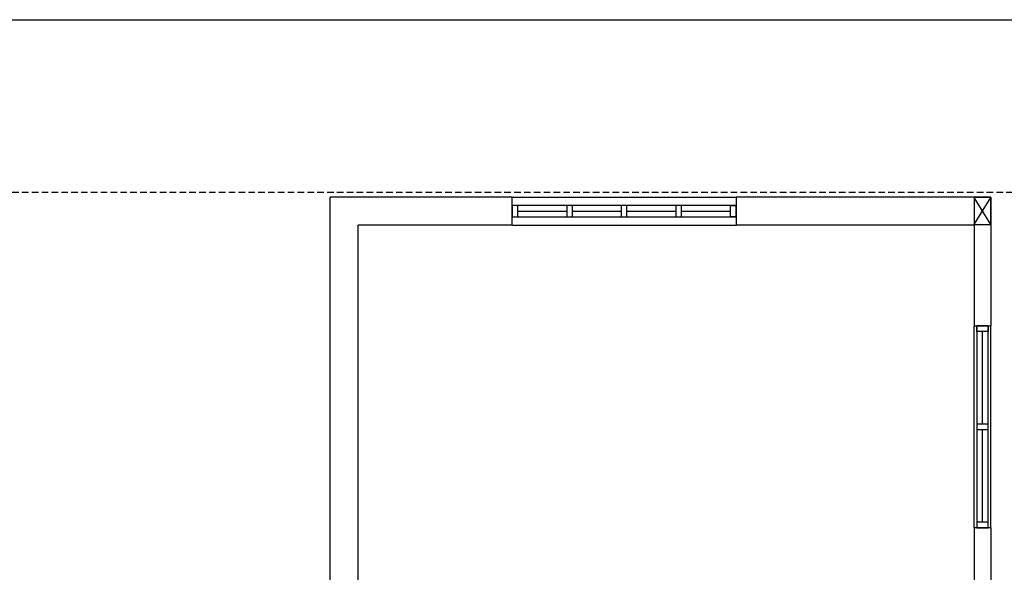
# Model space of a CAD drawing. Header units: millimetres. Extents: x -559 to 10735, y -2326 to 222.
# Tile 473 of 656: x 3737 to 3785, y -1872 to -1845. Entities that reach past the tile are written whole.
import ezdxf

# ---------------------------------------------------------------- set-up
doc = ezdxf.new("R2010")
doc.units = ezdxf.units.MM
doc.header["$LTSCALE"] = 4
doc.linetypes.add('ACANSTGL', pattern=[0.11811, 0.07874, -0.03937])
for name, color, linetype in [('Alimentaçao dos Q.E. e Cargas', 2, 'Continuous'), ('Extremos da Area Total', 253, 'Continuous'), ('Planta Baixa', 251, 'Continuous')]:
    doc.layers.add(name, color=color, linetype=linetype)

# ---------------------------------------------------------------- blocks, each defined once
blk = doc.blocks.new('AUW01D3S-flat-9-flat-1')
at = {"color": 9}
for p, q in [((-0.075, 0), (-0.075, 1.8)), ((0.075, 0), (0.075, 1.8))]:
    blk.add_line(p, q, dxfattribs=at)
blk = doc.blocks.new('AUD18D1S-flat-19-flat-1')
at = {"color": 9}
for p, q in [((-0.075, 1.8), (0.075, 1.8)), ((0.075, 0), (-0.075, 0))]:
    blk.add_line(p, q, dxfattribs=at)
blk = doc.blocks.new('AUD19D1S-flat-19-flat-1')
at = {"color": 9}
for p, q in [((0, 1.8), (0, 1.8)), ((0, 0), (0, 0))]:
    blk.add_line(p, q, dxfattribs=at)
blk = doc.blocks.new('AUD37D1S-flat-53-flat-1')
at = {"color": 9}
for p, q in [((-0.05, 0.05), (-0.05, 0)), ((0.05, 0.05), (-0.05, 0.05)), ((-0.05, 0), (0.05, 0)), ((0.05, 0), (0.05, 0.05))]:
    blk.add_line(p, q, dxfattribs=at)
at = {"color": 9, "oblique": 36.8699, "width": 1.25, "flags": 3}
for p in [(-0.05, 0.05), (0, 0.05), (0.05, 0.05)]:
    blk.add_attdef('JAMBPT', p, '', height=0.00632, rotation=153.43495, dxfattribs=at)
at = {"color": 9, "width": 0.5, "flags": 3}
for p in [(-0.05, 0.05), (0, 0.05)]:
    blk.add_attdef('JAMBPT', p, '', height=0.01, rotation=90, dxfattribs=at)
blk = doc.blocks.new('AUD37D1S-flat-52-flat-1')
at = {"color": 9}
for p, q in [((-0.05, 0), (0.05, 0)), ((-0.05, -0.05), (-0.05, 0)), ((0.05, 0), (0.05, -0.05)), ((0.05, -0.05), (-0.05, -0.05))]:
    blk.add_line(p, q, dxfattribs=at)
at = {"color": 9, "text_generation_flag": 4, "flags": 3}
for p, height, rotation, width in [((-0.05, -0.05), 0.00632, 206.56505, 1.25), ((-0.05, -0.05), 0.01, 270, 0.5), ((0, -0.05), 0.00632, 206.56505, 1.25), ((0, -0.05), 0.01, 270, 0.5), ((0.05, -0.05), 0.00632, 206.56505, 1.25)]:
    blk.add_attdef('JAMBPT', p, '', height=height, rotation=rotation, dxfattribs=dict(at, width=width))
blk = doc.blocks.new('AUD40D1S-flat-18-flat-1')
at = {"color": 9}
for p, q in [((-0.05, 0.9), (-0.05, -0.9)), ((0.05, 0.9), (-0.05, 0.9)), ((0.05, -0.9), (0.05, 0.9)), ((-0.05, -0.9), (0.05, -0.9))]:
    blk.add_line(p, q, dxfattribs=at)
blk = doc.blocks.new('AUD40D1S-flat-17-flat-1')
at = {"color": 9}
for p, q in [((-0.05, 0.9), (-0.05, -0.9)), ((0.05, 0.9), (-0.05, 0.9)), ((0.05, -0.9), (0.05, 0.9)), ((-0.05, -0.9), (0.05, -0.9))]:
    blk.add_line(p, q, dxfattribs=at)
blk = doc.blocks.new('AUD37D1S-flat-51-flat-1')
at = {"color": 9}
for p, q in [((-0.05, 0.05), (-0.05, 0)), ((0.05, 0.05), (-0.05, 0.05)), ((-0.05, 0), (0.05, 0)), ((0.05, 0), (0.05, 0.05))]:
    blk.add_line(p, q, dxfattribs=at)
at = {"color": 9, "oblique": 36.8699, "width": 1.25, "flags": 3}
for p in [(-0.05, 0.05), (0, 0.05), (0.05, 0.05)]:
    blk.add_attdef('JAMBPT', p, '', height=0.00632, rotation=153.43495, dxfattribs=at)
at = {"color": 9, "width": 0.5, "flags": 3}
for p in [(-0.05, 0.05), (0, 0.05)]:
    blk.add_attdef('JAMBPT', p, '', height=0.01, rotation=90, dxfattribs=at)
blk = doc.blocks.new('AUW01D1S-flat-22-flat-1')
at = {"color": 9}
blk.add_line((0, -0.4125), (0, 0.4125), dxfattribs=at)
blk = doc.blocks.new('AUW01D1S-flat-21-flat-1')
at = {"color": 9}
blk.add_line((0, -0.4125), (0, 0.4125), dxfattribs=at)
blk = doc.blocks.new('AUW01D3S-flat-4-flat-1')
at = {"color": 9}
for p, q in [((0, 0.125), (2, 0.125)), ((0, -0.125), (2, -0.125))]:
    blk.add_line(p, q, dxfattribs=at)
blk = doc.blocks.new('AUD18D1S-flat-14-flat-1')
at = {"color": 9}
for p, q in [((0, -0.125), (0, 0.125)), ((2, 0.125), (2, -0.125))]:
    blk.add_line(p, q, dxfattribs=at)
blk = doc.blocks.new('AUD19D1S-flat-14-flat-1')
at = {"color": 9}
for p, q in [((0, 0), (0, 0)), ((2, 0), (2, 0))]:
    blk.add_line(p, q, dxfattribs=at)
blk = doc.blocks.new('AUD37D1S-flat-38-flat-1')
at = {"color": 9}
for p, q in [((0, 0.05), (0, -0.05)), ((0.05, 0.05), (0, 0.05)), ((0.05, -0.05), (0.05, 0.05)), ((0, -0.05), (0.05, -0.05))]:
    blk.add_line(p, q, dxfattribs=at)
at = {"color": 9, "oblique": 36.8699, "width": 1.25, "flags": 3}
for p in [(0.05, 0.05), (0.05, 0), (0.05, -0.05)]:
    blk.add_attdef('JAMBPT', p, '', height=0.00632, rotation=63.43495, dxfattribs=at)
at = {"color": 9, "width": 0.5, "flags": 3}
for p in [(0.05, 0.05), (0.05, 0)]:
    blk.add_attdef('JAMBPT', p, '', height=0.01, dxfattribs=at)
blk = doc.blocks.new('AUD37D1S-flat-37-flat-1')
at = {"color": 9}
for p, q in [((-0.05, 0.05), (0, 0.05)), ((-0.05, -0.05), (-0.05, 0.05)), ((0, 0.05), (0, -0.05)), ((0, -0.05), (-0.05, -0.05))]:
    blk.add_line(p, q, dxfattribs=at)
at = {"color": 9, "text_generation_flag": 4, "flags": 3}
for p, height, rotation, width in [((-0.05, 0.05), 0.00632, 116.56505, 1.25), ((-0.05, 0.05), 0.01, 180, 0.5), ((-0.05, 0), 0.01, 180, 0.5), ((-0.05, 0), 0.00632, 116.56505, 1.25), ((-0.05, -0.05), 0.00632, 116.56505, 1.25)]:
    blk.add_attdef('JAMBPT', p, '', height=height, rotation=rotation, dxfattribs=dict(at, width=width))
blk = doc.blocks.new('AUD40D1S-flat-8-flat-1')
at = {"color": 9}
for p, q in [((-1, 0.05), (-1, -0.05)), ((1, 0.05), (-1, 0.05)), ((1, -0.05), (1, 0.05)), ((-1, -0.05), (1, -0.05))]:
    blk.add_line(p, q, dxfattribs=at)
blk = doc.blocks.new('AUD40D1S-flat-7-flat-1')
at = {"color": 9}
for p, q in [((-1, 0.05), (-1, -0.05)), ((1, 0.05), (-1, 0.05)), ((1, -0.05), (1, 0.05)), ((-1, -0.05), (1, -0.05))]:
    blk.add_line(p, q, dxfattribs=at)
blk = doc.blocks.new('AUD37D1S-flat-36-flat-1')
at = {"color": 9}
for p, q in [((0, 0.05), (0, -0.05)), ((0.05, 0.05), (0, 0.05)), ((0.05, -0.05), (0.05, 0.05)), ((0, -0.05), (0.05, -0.05))]:
    blk.add_line(p, q, dxfattribs=at)
at = {"color": 9, "oblique": 36.8699, "width": 1.25, "flags": 3}
for p in [(0.05, 0.05), (0.05, 0), (0.05, -0.05)]:
    blk.add_attdef('JAMBPT', p, '', height=0.00632, rotation=63.43495, dxfattribs=at)
at = {"color": 9, "width": 0.5, "flags": 3}
for p in [(0.05, 0.05), (0.05, 0)]:
    blk.add_attdef('JAMBPT', p, '', height=0.01, dxfattribs=at)
blk = doc.blocks.new('AUD37D1S-flat-35-flat-1')
at = {"color": 9}
for p, q in [((0, 0.05), (0, -0.05)), ((0.05, 0.05), (0, 0.05)), ((0.05, -0.05), (0.05, 0.05)), ((0, -0.05), (0.05, -0.05))]:
    blk.add_line(p, q, dxfattribs=at)
at = {"color": 9, "oblique": 36.8699, "width": 1.25, "flags": 3}
for p in [(0.05, 0.05), (0.05, 0), (0.05, -0.05)]:
    blk.add_attdef('JAMBPT', p, '', height=0.00632, rotation=63.43495, dxfattribs=at)
at = {"color": 9, "width": 0.5, "flags": 3}
for p in [(0.05, 0.05), (0.05, 0)]:
    blk.add_attdef('JAMBPT', p, '', height=0.01, dxfattribs=at)
blk = doc.blocks.new('AUD37D1S-flat-34-flat-1')
at = {"color": 9}
for p, q in [((0, 0.05), (0, -0.05)), ((0.05, 0.05), (0, 0.05)), ((0.05, -0.05), (0.05, 0.05)), ((0, -0.05), (0.05, -0.05))]:
    blk.add_line(p, q, dxfattribs=at)
at = {"color": 9, "oblique": 36.8699, "width": 1.25, "flags": 3}
for p in [(0.05, 0.05), (0.05, 0), (0.05, -0.05)]:
    blk.add_attdef('JAMBPT', p, '', height=0.00632, rotation=63.43495, dxfattribs=at)
at = {"color": 9, "width": 0.5, "flags": 3}
for p in [(0.05, 0.05), (0.05, 0)]:
    blk.add_attdef('JAMBPT', p, '', height=0.01, dxfattribs=at)
blk = doc.blocks.new('AUW01D1S-flat-12-flat-1')
at = {"color": 9}
blk.add_line((-0.21875, 0), (0.21875, 0), dxfattribs=at)
blk = doc.blocks.new('AUW01D1S-flat-11-flat-1')
at = {"color": 9}
blk.add_line((-0.21875, 0), (0.21875, 0), dxfattribs=at)
blk = doc.blocks.new('AUW01D1S-flat-10-flat-1')
at = {"color": 9}
blk.add_line((-0.21875, 0), (0.21875, 0), dxfattribs=at)
blk = doc.blocks.new('AUW01D1S-flat-9-flat-1')
at = {"color": 9}
blk.add_line((-0.21875, 0), (0.21875, 0), dxfattribs=at)

msp = doc.modelspace()

# ---------------------------------------------------------------- linework, layer by layer
at = {"layer": 'Alimentaçao dos Q.E. e Cargas', "color": 9, "linetype": 'ACANSTGL', "true_color": 0xc7c8ca}
msp.add_line((3712.333, -1853.68), (4032.585, -1853.68), dxfattribs=at)
at = {"layer": 'Extremos da Area Total'}
msp.add_lwpolyline([(3685.386, -1862.34), (3685.386, -1845.412), (4188.195, -1845.412), (4188.195, -1990.695), (3685.386, -1990.695), (3685.386, -1865.19)], dxfattribs=at)
at = {"layer": 'Planta Baixa'}
for p, q in [((3760.897, -1853.923), (3752.16, -1853.923)), ((3752.16, -1882.713), (3752.16, -1853.923)), ((3783.88, -1853.923), (3771.649, -1853.923)), ((3783.88, -1853.923), (3783.88, -1860.106)), ((3783.88, -1855.241), (3783.074, -1853.95)), ((3783.074, -1855.241), (3783.88, -1853.95)), ((3760.897, -1855.267), (3753.504, -1855.267)), ((3753.504, -1882.713), (3753.504, -1855.267)), ((3783.074, -1855.267), (3771.649, -1855.267)), ((3783.074, -1855.267), (3783.074, -1860.106)), ((3783.074, -1869.783), (3783.074, -1881.476)), ((3783.88, -1869.783), (3783.88, -1881.476))]:
    msp.add_line(p, q, dxfattribs=at)
msp.add_lwpolyline([(3783.074, -1855.241), (3783.88, -1855.241), (3783.88, -1853.95), (3783.074, -1853.95)], close=True, dxfattribs=at)

# ---------------------------------------------------------------- block references
at = {"layer": 'Planta Baixa', "xscale": 5.376215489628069, "yscale": 5.376215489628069, "zscale": 5.376215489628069}
for name, p in [('AUW01D3S-flat-4-flat-1', (3760.897, -1854.595)), ('AUD18D1S-flat-14-flat-1', (3760.897, -1854.595)), ('AUD37D1S-flat-38-flat-1', (3760.897, -1854.595)), ('AUD40D1S-flat-8-flat-1', (3766.273, -1854.595)), ('AUD40D1S-flat-7-flat-1', (3766.273, -1854.595)), ('AUD37D1S-flat-36-flat-1', (3763.518, -1854.595)), ('AUD37D1S-flat-35-flat-1', (3766.138, -1854.595)), ('AUD37D1S-flat-34-flat-1', (3768.759, -1854.595)), ('AUD37D1S-flat-37-flat-1', (3771.649, -1854.595)), ('AUD19D1S-flat-14-flat-1', (3760.897, -1854.595)), ('AUW01D1S-flat-12-flat-1', (3762.342, -1854.595)), ('AUW01D1S-flat-11-flat-1', (3764.962, -1854.595)), ('AUW01D1S-flat-10-flat-1', (3767.583, -1854.595)), ('AUW01D1S-flat-9-flat-1', (3770.204, -1854.595)), ('AUW01D3S-flat-9-flat-1', (3783.477, -1869.783)), ('AUD18D1S-flat-19-flat-1', (3783.477, -1869.783)), ('AUD37D1S-flat-52-flat-1', (3783.477, -1860.106)), ('AUD40D1S-flat-18-flat-1', (3783.477, -1864.945)), ('AUD40D1S-flat-17-flat-1', (3783.477, -1864.945)), ('AUD19D1S-flat-19-flat-1', (3783.477, -1869.783)), ('AUW01D1S-flat-21-flat-1', (3783.477, -1862.593)), ('AUD37D1S-flat-51-flat-1', (3783.477, -1865.079)), ('AUW01D1S-flat-22-flat-1', (3783.477, -1867.297)), ('AUD37D1S-flat-53-flat-1', (3783.477, -1869.783))]:
    msp.add_blockref(name, p, dxfattribs=at)

doc.saveas('drawing.dxf')
